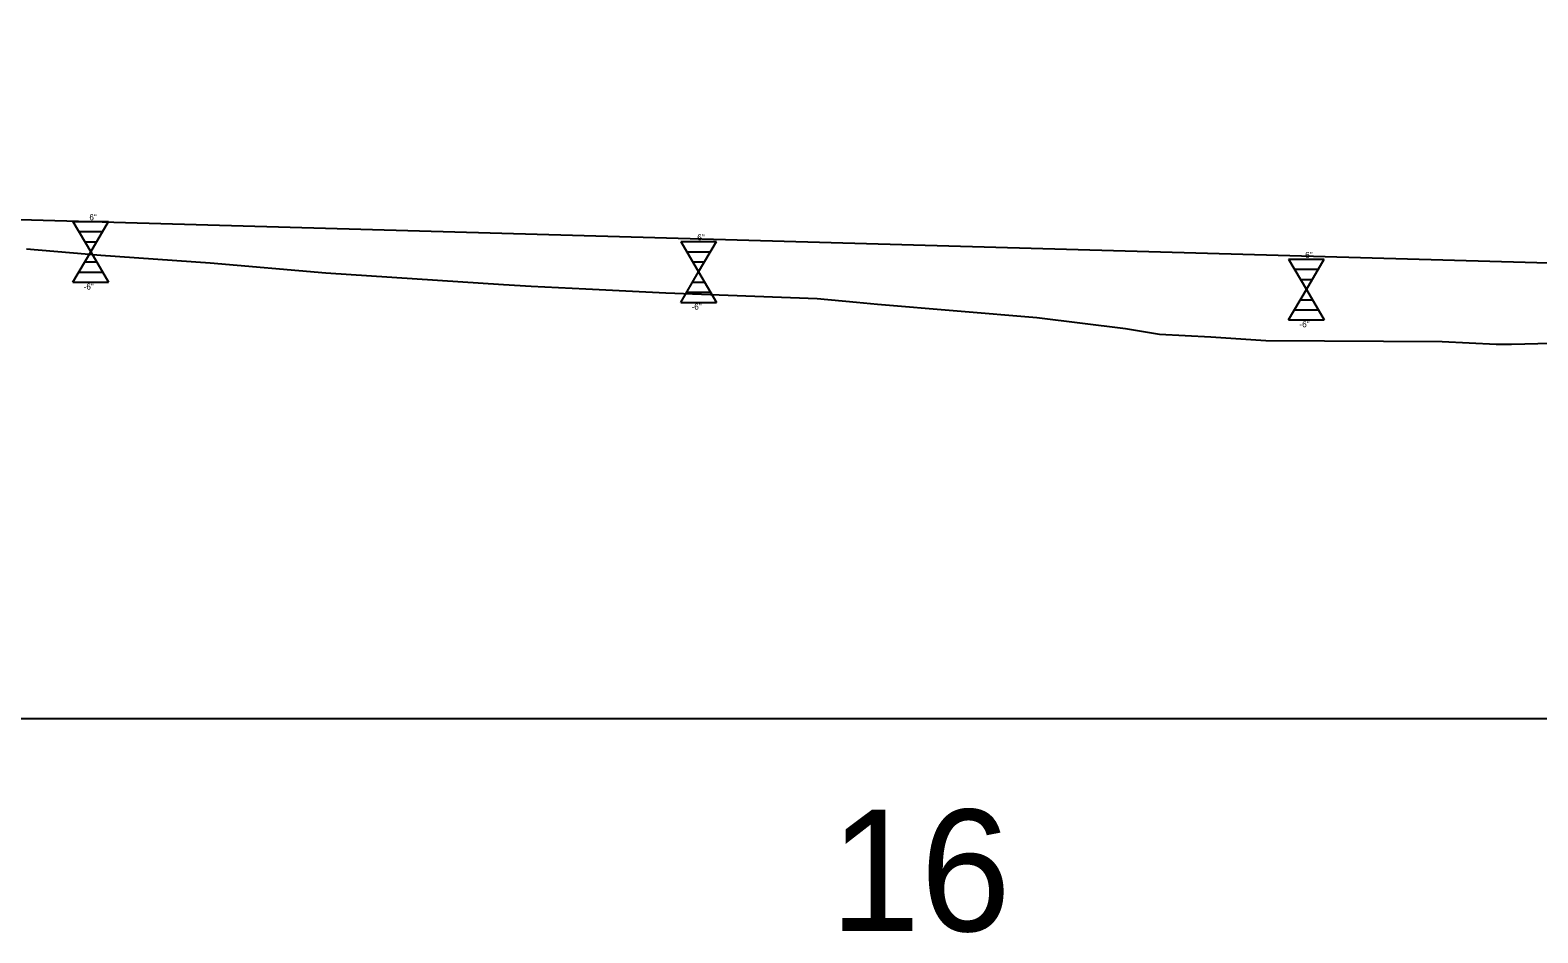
# Model space of a CAD drawing. Extents: x 573468 to 580768, y -57414 to -51768.
# Drawn here: x 574299.3 to 574423.3, y -53423 to -53348.7 of the extents above; entities that cross this region are included whole.
import ezdxf

# ---------------------------------------------------------------- set-up
doc = ezdxf.new("R2010")
doc.units = 0
for name, color, linetype in [('Exist Profile Cell', 7, 'Continuous'), ('Exist Vertical Profile Ground Line', 7, 'Continuous'), ('Exist Vertical Profile Horizontal Axis Label Major', 7, 'Continuous'), ('Pattern 2', 7, 'Continuous'), ('Prop Vertical Profile Grade', 7, 'Continuous')]:
    doc.layers.add(name, color=color, linetype=linetype)

msp = doc.modelspace()

# ---------------------------------------------------------------- linework, layer by layer
at = {"layer": 'Exist Profile Cell'}
msp.add_line((573502.62, -53405.32), (576177.52, -53405.32), dxfattribs=at)
at = {"layer": 'Exist Vertical Profile Ground Line'}
msp.add_lwpolyline([(574299.04, -53366.68), (574305.15, -53367.19), (574314.14, -53367.83), (574323.64, -53368.63), (574338.26, -53369.6), (574340.54, -53369.75), (574345.04, -53369.97), (574351.62, -53370.3), (574364.05, -53370.76), (574367.29, -53371.05), (574369.02, -53371.22), (574382.13, -53372.33), (574389.41, -53373.23), (574392.21, -53373.69), (574396.44, -53373.91), (574400.97, -53374.22), (574415.47, -53374.29), (574419.9, -53374.51), (574421.17, -53374.51), (574428.79, -53374.31)], dxfattribs=at)
at = {"layer": 'Pattern 2'}
for p, q in [((574302.84, -53364.42), (574305.77, -53364.42)), ((574302.84, -53364.42), (574304.31, -53366.92)), ((574304.31, -53366.92), (574305.77, -53364.42)), ((574303.33, -53365.25), (574305.29, -53365.25)), ((574303.82, -53366.08), (574304.8, -53366.08)), ((574352.84, -53366.07), (574355.77, -53366.07)), ((574352.84, -53366.07), (574354.31, -53368.57)), ((574354.31, -53368.57), (574355.77, -53366.07)), ((574302.84, -53369.42), (574304.31, -53366.92)), ((574304.31, -53366.92), (574305.77, -53369.42)), ((574353.33, -53366.9), (574355.29, -53366.9)), ((574402.84, -53367.52), (574405.77, -53367.52)), ((574402.84, -53367.52), (574404.31, -53370.02)), ((574404.31, -53370.02), (574405.77, -53367.52)), ((574303.33, -53368.59), (574305.29, -53368.59)), ((574303.82, -53367.75), (574304.8, -53367.75)), ((574352.84, -53371.07), (574354.31, -53368.57)), ((574353.82, -53367.73), (574354.8, -53367.73)), ((574354.31, -53368.57), (574355.77, -53371.07)), ((574403.33, -53368.35), (574405.29, -53368.35)), ((574302.84, -53369.42), (574305.77, -53369.42)), ((574353.82, -53369.4), (574354.8, -53369.4)), ((574402.84, -53372.52), (574404.31, -53370.02)), ((574403.82, -53369.18), (574404.8, -53369.18)), ((574404.31, -53370.02), (574405.77, -53372.52)), ((574352.84, -53371.07), (574355.77, -53371.07)), ((574353.33, -53370.24), (574355.29, -53370.24)), ((574403.82, -53370.85), (574404.8, -53370.85)), ((574403.33, -53371.69), (574405.29, -53371.69)), ((574402.84, -53372.52), (574405.77, -53372.52))]:
    msp.add_line(p, q, dxfattribs=at)
at = {"layer": 'Prop Vertical Profile Grade'}
msp.add_line((573747.58, -53348.67), (574576.43, -53372.11), dxfattribs=at)

# ---------------------------------------------------------------- texts
at = {"layer": 'Exist Vertical Profile Horizontal Axis Label Major'}
msp.add_text('16', height=10, dxfattribs=at).set_placement((574365.11, -53422.82))
at = {"layer": 'Pattern 2'}
for s, p in [('6"', (574304.2, -53364.32)), ('6"', (574354.2, -53365.97)), ('6"', (574404.2, -53367.42)), ('-6"', (574303.73, -53370.02)), ('-6"', (574353.73, -53371.67)), ('-6"', (574403.73, -53373.12))]:
    msp.add_text(s, height=0.5, rotation=360, dxfattribs=at).set_placement(p)

doc.saveas('drawing.dxf')
